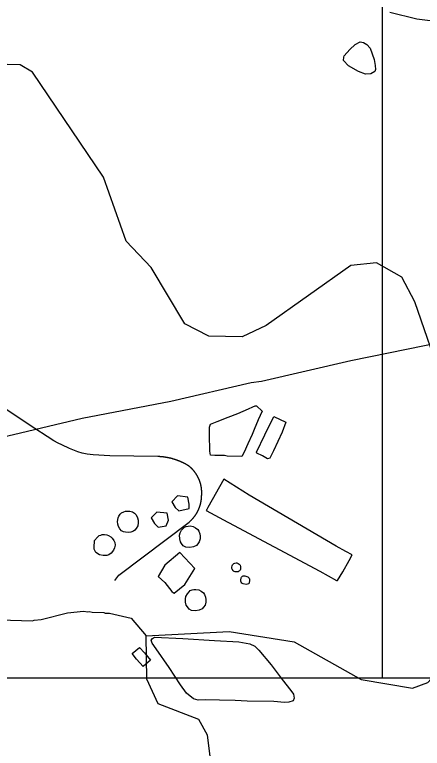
# Model space of a CAD drawing. Extents: x 1268485 to 1426702, y 514839 to 616766.
# Drawn here: x 1362433 to 1364683, y 572854 to 576904 of the extents above; entities that cross this region are included whole.
import ezdxf

# ---------------------------------------------------------------- set-up
doc = ezdxf.new("R2010")
doc.units = 0
for name, color, linetype in [('Old_Level_1', 7, 'Continuous'), ('Old_Level_32', 7, 'Continuous'), ('Old_Level_35', 7, 'Continuous'), ('Old_Level_56', 7, 'Continuous'), ('Old_Level_59', 7, 'Continuous'), ('Old_Level_62', 7, 'Continuous'), ('Old_Level_63', 7, 'Continuous')]:
    doc.layers.add(name, color=color, linetype=linetype)

msp = doc.modelspace()

# ---------------------------------------------------------------- linework, layer by layer
at = {"layer": 'Old_Level_1'}
msp.add_line((1364463.412, 573255.518), (1364463.412, 573255.518), dxfattribs=at)
at = {"layer": 'Old_Level_32'}
msp.add_lwpolyline([(1364503.987, 576917.796), (1364652.475, 576882.083), (1364770.981, 576866.371)], dxfattribs=at)
at = {"layer": 'Old_Level_35'}
for points in [[(1363226.748, 574464.895), (1363225.005, 574464.997), (1363223.16, 574465.049), (1362957.925, 574468.893), (1362865.857, 574474.02), (1362832.126, 574477.352), (1362806.084, 574483.401), (1362780.965, 574490.988), (1362735.033, 574509.75), (1362692.895, 574530.614), (1362671.98, 574539.586), (1362648.091, 574551.479), (1362507.631, 574644.726), (1362333.234, 574759.76), (1362158.735, 574874.794), (1362145.099, 574883.868)], [(1363395.301, 574411.991), (1363393.763, 574413.171), (1363392.225, 574414.401), (1363390.79, 574415.324), (1363389.15, 574416.195), (1363387.612, 574417.118), (1363386.176, 574418.04), (1363384.536, 574418.963), (1363382.998, 574419.886), (1363381.358, 574420.758), (1363379.717, 574421.629), (1363378.282, 574422.501), (1363376.641, 574423.372), (1363375.001, 574424.192), (1363373.463, 574425.064), (1363371.925, 574425.884), (1363370.285, 574426.755), (1363368.644, 574427.575), (1363367.004, 574428.396), (1363365.466, 574429.165), (1363363.826, 574429.933), (1363362.288, 574430.754), (1363360.647, 574431.574), (1363359.007, 574432.292), (1363357.366, 574433.061), (1363355.624, 574433.829), (1363353.983, 574434.547), (1363352.343, 574435.317), (1363350.702, 574436.085), (1363349.164, 574436.752), (1363347.421, 574437.418), (1363345.781, 574438.187), (1363344.141, 574438.853), (1363342.5, 574439.571), (1363340.757, 574440.238), (1363339.117, 574440.853), (1363337.374, 574441.571), (1363335.733, 574442.186), (1363333.991, 574442.852), (1363332.35, 574443.519), (1363330.607, 574444.134), (1363328.967, 574444.749), (1363327.224, 574445.312), (1363325.583, 574445.928), (1363323.84, 574446.492), (1363322.098, 574447.107), (1363320.457, 574447.67), (1363318.714, 574448.235), (1363316.971, 574448.798), (1363315.331, 574449.311), (1363313.588, 574449.875), (1363311.845, 574450.388), (1363310.102, 574450.951), (1363308.359, 574451.413), (1363306.616, 574451.926), (1363304.976, 574452.438), (1363303.233, 574452.899), (1363301.49, 574453.361), (1363299.747, 574453.822), (1363298.004, 574454.232), (1363296.261, 574454.745), (1363294.518, 574455.207), (1363292.775, 574455.565), (1363291.032, 574455.975), (1363289.289, 574456.437), (1363287.546, 574456.795), (1363285.701, 574457.205), (1363283.958, 574457.565), (1363282.112, 574457.923), (1363280.369, 574458.333), (1363278.626, 574458.692), (1363276.884, 574459), (1363275.141, 574459.358), (1363273.398, 574459.666), (1363271.45, 574460.025), (1363269.707, 574460.333), (1363267.964, 574460.64), (1363266.221, 574460.896), (1363264.375, 574461.204), (1363262.632, 574461.461), (1363260.889, 574461.666), (1363259.147, 574461.922), (1363257.301, 574462.178), (1363255.456, 574462.434), (1363253.713, 574462.691), (1363251.867, 574462.896), (1363250.124, 574463.049), (1363248.381, 574463.254), (1363246.536, 574463.46), (1363244.793, 574463.614), (1363243.05, 574463.819), (1363241.102, 574463.921), (1363239.359, 574464.126), (1363237.616, 574464.229), (1363235.771, 574464.382), (1363234.028, 574464.485), (1363232.08, 574464.639), (1363230.337, 574464.741), (1363228.594, 574464.792), (1363226.748, 574464.895)], [(1363464.609, 574244.516), (1363464.609, 574246.104), (1363464.609, 574247.796), (1363464.916, 574249.744), (1363465.019, 574251.641), (1363465.121, 574253.538), (1363465.224, 574255.434), (1363465.326, 574257.382), (1363465.326, 574259.228), (1363465.531, 574261.176), (1363465.531, 574263.124), (1363465.531, 574265.021), (1363465.531, 574266.917), (1363465.531, 574268.814), (1363465.326, 574270.762), (1363465.326, 574272.71), (1363465.224, 574274.556), (1363465.121, 574276.504), (1363465.019, 574278.4), (1363464.916, 574280.297), (1363464.711, 574282.193), (1363464.506, 574284.141), (1363464.404, 574285.987), (1363464.096, 574287.935), (1363463.891, 574289.832), (1363463.583, 574291.728), (1363463.378, 574293.626), (1363462.968, 574295.522), (1363462.763, 574297.367), (1363462.353, 574299.264), (1363462.046, 574301.212), (1363461.635, 574303.058), (1363461.225, 574304.954), (1363460.918, 574306.749), (1363460.405, 574308.645), (1363459.995, 574310.491), (1363459.482, 574312.388), (1363458.97, 574314.182), (1363458.457, 574316.079), (1363458.047, 574317.873), (1363457.534, 574319.77), (1363456.919, 574321.563), (1363456.202, 574323.358), (1363455.791, 574325.204), (1363455.176, 574326.997), (1363454.459, 574328.792), (1363453.741, 574330.637), (1363453.126, 574332.431), (1363452.408, 574334.174), (1363451.793, 574336.02), (1363450.973, 574337.763), (1363450.255, 574339.506), (1363449.537, 574341.248), (1363448.717, 574342.991), (1363447.897, 574344.734), (1363447.077, 574346.477), (1363446.257, 574348.169), (1363445.334, 574349.963), (1363444.514, 574351.604), (1363443.591, 574353.296), (1363442.771, 574354.987), (1363441.848, 574356.679), (1363440.925, 574358.37), (1363440.002, 574360.011), (1363438.977, 574361.703), (1363437.952, 574363.292), (1363437.029, 574364.932), (1363436.004, 574366.572), (1363434.876, 574368.213), (1363433.851, 574369.751), (1363432.723, 574371.391), (1363431.8, 574372.929), (1363430.673, 574374.519), (1363429.545, 574376.056), (1363428.417, 574377.543), (1363427.289, 574379.132), (1363425.956, 574380.618), (1363424.829, 574382.106), (1363423.598, 574383.643), (1363422.47, 574385.13), (1363421.24, 574386.565), (1363420.01, 574388.052), (1363418.78, 574389.487), (1363417.549, 574390.923), (1363416.114, 574392.358), (1363414.884, 574393.742), (1363413.653, 574395.126), (1363412.218, 574396.51), (1363410.885, 574397.895), (1363409.45, 574399.227), (1363408.117, 574400.56), (1363406.784, 574401.893), (1363405.349, 574403.174), (1363404.016, 574404.507), (1363402.58, 574405.789), (1363401.145, 574407.07), (1363399.71, 574408.3), (1363398.274, 574409.582), (1363396.736, 574410.761), (1363395.301, 574411.991)], [(1362985.71, 573780.483), (1363008.368, 573809.395), (1363395.609, 574103.44), (1363397.044, 574104.516), (1363398.274, 574105.541), (1363399.505, 574106.669), (1363400.735, 574107.797), (1363401.863, 574108.924), (1363403.093, 574110.052), (1363404.426, 574111.18), (1363405.656, 574112.359), (1363406.784, 574113.487), (1363408.014, 574114.666), (1363409.142, 574115.896), (1363410.27, 574117.076), (1363411.398, 574118.254), (1363412.628, 574119.485), (1363413.756, 574120.664), (1363414.884, 574121.945), (1363415.909, 574123.176), (1363417.037, 574124.458), (1363418.164, 574125.688), (1363419.292, 574126.918), (1363420.215, 574128.251), (1363421.343, 574129.584), (1363422.368, 574130.814), (1363423.393, 574132.147), (1363424.418, 574133.428), (1363425.341, 574134.761), (1363426.366, 574136.146), (1363427.392, 574137.427), (1363428.417, 574138.811), (1363429.34, 574140.195), (1363430.365, 574141.477), (1363431.288, 574142.861), (1363432.108, 574144.296), (1363433.133, 574145.68), (1363433.953, 574147.064), (1363434.876, 574148.5), (1363435.799, 574149.884), (1363436.619, 574151.319), (1363437.542, 574152.755), (1363438.362, 574154.19), (1363439.285, 574155.625), (1363440.002, 574157.061), (1363440.925, 574158.547), (1363441.643, 574159.982), (1363442.361, 574161.52), (1363443.078, 574162.956), (1363443.898, 574164.443), (1363444.616, 574165.929), (1363445.334, 574167.416), (1363446.154, 574168.954), (1363446.872, 574170.44), (1363447.487, 574171.927), (1363448.205, 574173.516), (1363448.922, 574175.003), (1363449.537, 574176.489), (1363450.153, 574178.079), (1363450.768, 574179.617), (1363451.383, 574181.205), (1363451.998, 574182.692), (1363452.613, 574184.23), (1363453.126, 574185.819), (1363453.741, 574187.459), (1363454.254, 574188.997), (1363454.766, 574190.587), (1363455.279, 574192.125), (1363455.894, 574193.765), (1363456.202, 574195.303), (1363456.714, 574196.943), (1363457.227, 574198.481), (1363457.739, 574200.122), (1363458.15, 574201.762), (1363458.457, 574203.351), (1363458.97, 574204.941), (1363459.38, 574206.581), (1363459.79, 574208.17), (1363460.098, 574209.81), (1363460.508, 574211.45), (1363460.713, 574213.04), (1363461.123, 574214.68), (1363461.533, 574216.372), (1363461.738, 574218.012), (1363462.046, 574219.602), (1363462.251, 574221.242), (1363462.456, 574222.933), (1363462.763, 574224.574), (1363462.968, 574226.266), (1363463.276, 574227.855), (1363463.378, 574229.547), (1363463.583, 574231.187), (1363463.788, 574232.878), (1363463.994, 574234.519), (1363464.096, 574236.211), (1363464.301, 574237.8), (1363464.404, 574239.492), (1363464.404, 574241.132), (1363464.506, 574242.823), (1363464.609, 574244.516)]]:
    msp.add_lwpolyline(points, dxfattribs=at)
at = {"layer": 'Old_Level_56'}
msp.add_lwpolyline([(1362316.069, 574560.923), (1362804.829, 574676.142), (1363295.186, 574771.319), (1363737.663, 574873.663), (1363795.829, 574880.495), (1364288.588, 574995.634), (1364803.149, 575100.328), (1365360.355, 575226.175)], dxfattribs=at)
at = {"layer": 'Old_Level_59'}
for points in [[(1366159.711, 574661.899), (1365959.682, 574590.387), (1365843.725, 574609.149), (1365638.673, 574780.727), (1365455.664, 574767.962), (1365153.725, 574692.042), (1364880.698, 574779.599), (1364798.678, 574866.541), (1364641.71, 575319.399), (1364569.634, 575455.399), (1364429.686, 575533.729), (1364287.688, 575520.195), (1363821.707, 575188.216), (1363687.705, 575125.265), (1363503.671, 575128.956), (1363371.72, 575197.238), (1363186.661, 575509.482), (1363048.661, 575653.428), (1362922.656, 576007.194), (1362531.171, 576586.535), (1362462.701, 576626.695), (1362391.871, 576629.057)], [(1363158.671, 573475.006), (1363617.68, 573498.536), (1363975.701, 573442.095), (1364345.718, 573234.429), (1364628.689, 573186.088), (1364712.658, 573217.255), (1365019.724, 573552.362), (1365199.657, 573749.007), (1365451.666, 573852.251), (1365559.728, 573840.204), (1365980.7, 573631.512), (1366137.668, 573585.734)], [(1362347.382, 573562.82), (1362531.314, 573558.257), (1362539.414, 573562.051), (1362579.399, 573565.075), (1362724.268, 573601.472), (1362812.543, 573611.263), (1362836.432, 573608.649), (1362844.531, 573610.443), (1362860.423, 573606.034), (1362924.399, 573604.445), (1362932.293, 573600.293), (1362956.285, 573599.678), (1363075.121, 573572.215), (1363158.671, 573475.006)], [(1361638.567, 571665.518), (1361625.845, 571722.798), (1361721.256, 571850.085), (1361783.694, 571963.259), (1362001.767, 572050.714), (1362101.73, 572022.469), (1362232.758, 571911.535), (1362447.755, 571848.072), (1362783.733, 571591.859), (1362858.68, 571600.215), (1362968.69, 571670.24), (1363276.678, 571998.836), (1363386.689, 572078.653), (1363506.747, 572227.213), (1363716.72, 572321.485), (1363785.72, 572411.965), (1363787.668, 572503.879), (1363681.656, 572630.756), (1363518.742, 572752.146), (1363496.699, 572926.594), (1363448.717, 573012.921), (1363225.723, 573099.402), (1363161.747, 573235.3), (1363158.671, 573475.006)]]:
    msp.add_lwpolyline(points, dxfattribs=at)
at = {"layer": 'Old_Level_62'}
for points in [[(1364251.086, 576676.382), (1364282.561, 576712.368), (1364313.217, 576740.358), (1364339.976, 576754.866), (1364359.251, 576750.149), (1364377.296, 576739.948), (1364394.725, 576718.674), (1364405.49, 576688.019), (1364417.486, 576657.004), (1364423.637, 576623.94), (1364424.355, 576601.435), (1364420.767, 576590.157), (1364398.723, 576578.316), (1364368.786, 576576.778), (1364330.031, 576591.388), (1364275.18, 576621.735), (1364248.113, 576651.519), (1364249.343, 576669.974), (1364251.086, 576676.382)], [(1363513.616, 574643.393), (1363549.808, 574658.259), (1363610.401, 574681.84), (1363664.945, 574702.755), (1363723.384, 574728.644), (1363746.965, 574739.614), (1363760.396, 574745.765), (1363767.266, 574744.74), (1363798.433, 574714.7), (1363777.723, 574667.384), (1363755.065, 574613.66), (1363743.48, 574586.388), (1363720.514, 574535.433), (1363698.881, 574488.63), (1363687.398, 574465.869), (1363606.197, 574466.638), (1363590.613, 574470.636), (1363538.325, 574471.713), (1363513.514, 574472.226), (1363509.413, 574495.243), (1363508.9, 574586.132), (1363508.285, 574626.989), (1363513.616, 574643.393)], [(1363767.061, 574489.348), (1363814.325, 574585.465), (1363863.025, 574685.941), (1363930.179, 574654.312), (1363909.982, 574600.383), (1363860.667, 574496.32), (1363842.11, 574455.309), (1363828.269, 574452.489), (1363801.407, 574469.048), (1363768.701, 574483.094), (1363767.061, 574489.348)], [(1363726.493, 574251.715), (1363586.556, 574340.816), (1363499.365, 574184.281), (1363492.906, 574172.03), (1363490.445, 574167.672), (1363608.863, 574102.67), (1363613.579, 574100.107), (1364117.392, 573832.258), (1364208.538, 573780.328), (1364214.074, 573779.918), (1364243.602, 573827.952), (1364279.383, 573891.877), (1364295.07, 573922.327), (1364261.236, 573940.577), (1364208.23, 573970.258), (1363726.493, 574251.715)], [(1363389.396, 574241.1), (1363332.149, 574247.465), (1363300.346, 574215.643), (1363319.428, 574183.821), (1363338.51, 574164.728), (1363395.757, 574177.456), (1363395.757, 574202.914), (1363389.396, 574241.1)], [(1363000.883, 574105.849), (1363004.574, 574126.867), (1363007.958, 574136.812), (1363015.75, 574146.244), (1363023.029, 574153.472), (1363035.435, 574160.547), (1363045.175, 574164.033), (1363055.427, 574164.033), (1363067.833, 574163.161), (1363082.699, 574160.187), (1363094.592, 574151.985), (1363103.307, 574144.04), (1363110.894, 574127.123), (1363114.585, 574114.153), (1363114.482, 574099.646), (1363111.714, 574082.935), (1363103.204, 574067.146), (1363096.335, 574059.148), (1363087.825, 574053.355), (1363073.984, 574047.511), (1363059.016, 574046.589), (1363045.175, 574048.332), (1363033.487, 574049.562), (1363022.414, 574055.713), (1363012.571, 574066.171), (1363004.984, 574078.577), (1363001.806, 574091.752), (1363000.883, 574105.849)], [(1363274.903, 574151.999), (1363217.656, 574158.363), (1363185.853, 574126.541), (1363204.935, 574094.719), (1363224.017, 574075.626), (1363268.542, 574081.99), (1363281.264, 574113.812), (1363274.903, 574151.999)], [(1363346.072, 574043.262), (1363354.172, 574057.77), (1363363.707, 574068.535), (1363370.473, 574075.25), (1363380.111, 574079.403), (1363390.056, 574081.453), (1363401.436, 574081.863), (1363418.148, 574078.582), (1363431.066, 574071.098), (1363443.164, 574062.383), (1363449.111, 574053.156), (1363454.237, 574039.161), (1363456.698, 574026.089), (1363456.8, 574010.556), (1363451.674, 573993.896), (1363444.087, 573983.694), (1363435.577, 573973.954), (1363419.686, 573966.214), (1363399.591, 573962.471), (1363377.035, 573965.189), (1363363.502, 573972.724), (1363354.274, 573984.925), (1363348.02, 573994.152), (1363343.714, 574011.223), (1363343.509, 574030.446), (1363346.072, 574043.262)], [(1362872.418, 573963.697), (1362872.931, 574001.375), (1362889.13, 574020.855), (1362898.87, 574028.339), (1362907.585, 574031.877), (1362915.992, 574034.747), (1362928.808, 574034.491), (1362942.033, 574033.26), (1362951.056, 574029.569), (1362963.256, 574022.598), (1362971.663, 574013.78), (1362980.993, 574002.452), (1362985.71, 573989.789), (1362987.555, 573976.718), (1362984.377, 573960.467), (1362978.84, 573948.215), (1362965.717, 573931.504), (1362952.491, 573922.942), (1362941.931, 573918.483), (1362920.708, 573918.431), (1362901.433, 573922.122), (1362880.21, 573934.425), (1362872.213, 573952.982), (1362872.418, 573963.697)], [(1363262.181, 573865.602), (1363224.016, 573801.958), (1363260.787, 573770.435), (1363301.08, 573719.325), (1363309.692, 573712.456), (1363313.178, 573711.226), (1363372.233, 573759.413), (1363427.561, 573846.509), (1363344.871, 573935.61), (1363262.181, 573865.602)], [(1363631.624, 573854.25), (1363633.059, 573862.196), (1363635.725, 573866.605), (1363639.005, 573871.321), (1363642.799, 573874.14), (1363647.925, 573876.242), (1363654.692, 573877.523), (1363658.998, 573877.421), (1363663.714, 573876.242), (1363666.79, 573875.063), (1363672.224, 573870.654), (1363677.248, 573865.477), (1363679.298, 573858.813), (1363679.196, 573850.251), (1363679.298, 573844.049), (1363677.248, 573838.563), (1363673.762, 573833.95), (1363670.276, 573831.386), (1363666.38, 573828.978), (1363657.255, 573828.208), (1363649.463, 573828.618), (1363644.644, 573829.695), (1363640.133, 573831.438), (1363638.8, 573835.334), (1363632.649, 573843.024), (1363631.521, 573846.817), (1363631.624, 573854.25)], [(1363681.964, 573782.789), (1363683.502, 573794.58), (1363684.732, 573799.142), (1363689.653, 573805.14), (1363693.754, 573805.857), (1363703.494, 573806.575), (1363714.465, 573803.346), (1363720.616, 573800.219), (1363726.46, 573794.477), (1363728.306, 573787.813), (1363728.716, 573778.842), (1363725.743, 573763.156), (1363717.438, 573760.08), (1363710.569, 573759.311), (1363693.652, 573761.464), (1363686.065, 573765.411), (1363683.707, 573771.306), (1363681.451, 573776.433), (1363681.964, 573782.789)], [(1363377.876, 573693.221), (1363385.975, 573707.729), (1363395.51, 573718.494), (1363402.277, 573725.209), (1363411.914, 573729.362), (1363421.859, 573731.412), (1363433.24, 573731.822), (1363449.952, 573728.541), (1363462.87, 573721.057), (1363474.968, 573712.342), (1363480.914, 573703.115), (1363486.041, 573689.12), (1363488.501, 573676.048), (1363488.604, 573660.515), (1363483.478, 573643.855), (1363475.891, 573633.653), (1363467.381, 573623.913), (1363451.489, 573616.173), (1363431.394, 573612.43), (1363408.839, 573615.148), (1363395.305, 573622.683), (1363386.078, 573634.883), (1363379.824, 573644.111), (1363375.518, 573661.182), (1363375.313, 573680.405), (1363377.876, 573693.221)], [(1363205.218, 573468.649), (1363361.16, 573461.114), (1363536.172, 573449.887), (1363670.789, 573442.762), (1363730.766, 573430.561), (1363757.936, 573418.001), (1363780.491, 573396.728), (1363847.851, 573314.348), (1363908.752, 573234.275), (1363956.836, 573174.144), (1363972.83, 573153.023), (1363975.701, 573131.083), (1363969.96, 573116.985), (1363945.661, 573108.732), (1363921.567, 573107.04), (1363862.512, 573112.628), (1363715.798, 573114.524), (1363650.181, 573118.062), (1363562.624, 573120.933), (1363486.037, 573122.521), (1363446.564, 573120.01), (1363419.292, 573127.135), (1363380.537, 573159.688), (1363348.549, 573205.26), (1363284.675, 573299.584), (1363214.445, 573403.955), (1363190.967, 573435.072), (1363186.866, 573450.451), (1363193.632, 573461.267), (1363205.218, 573468.649)], [(1363142.779, 573305.89), (1363105.973, 573345.977), (1363081.879, 573377.145), (1363121.146, 573410.159), (1363150.059, 573381.297), (1363183.277, 573340.082), (1363142.779, 573305.89)]]:
    msp.add_lwpolyline(points, dxfattribs=at)
at = {"layer": 'Old_Level_63'}
for points in [[(1364464.078, 573241.255), (1364464.078, 616680.45), (1305516.95, 616680.45), (1305516.95, 588514.396)], [(1305516.95, 558564.883), (1305516.95, 529802.059), (1368033.021, 529802.059), (1368033.021, 573241.255), (1305516.95, 573241.255), (1305516.95, 558564.883)]]:
    msp.add_lwpolyline(points, dxfattribs=at)

doc.saveas('drawing.dxf')
